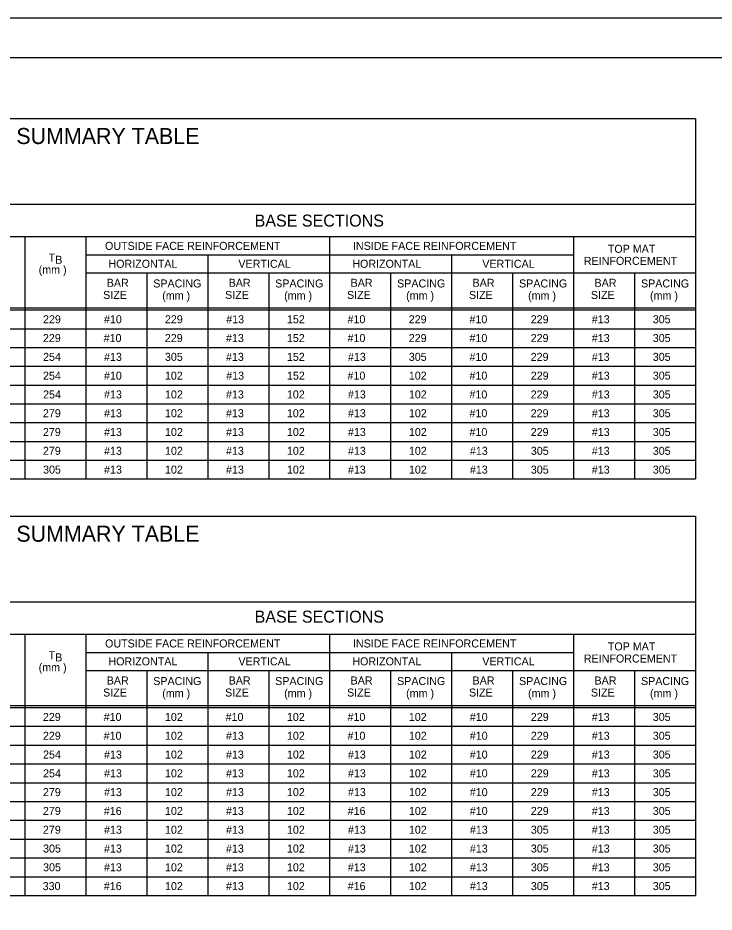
# Model space of a CAD drawing. Extents: x -6420 to 49575, y -4552 to 11624.
# Drawn here: x 38589 to 39446, y 4678 to 5777 of the extents above; entities that cross this region are included whole.
import ezdxf

# ---------------------------------------------------------------- set-up
doc = ezdxf.new("R2010")
doc.units = 0
doc.layers.add('1', color=7, linetype='Continuous')
doc.layers.add('4', color=7, linetype='Continuous')

msp = doc.modelspace()

# ---------------------------------------------------------------- linework, layer by layer
at = {"layer": '1'}
for p, q in [((39422.7, 5653.2), (37627.7, 5653.2)), ((39422.7, 5653.2), (39422.7, 5210.7)), ((39422.7, 5548.2), (37627.7, 5548.2)), ((39422.7, 5508.2), (37847.7, 5508.2)), ((38597.7, 5508.2), (38597.7, 5210.7)), ((38672.7, 5508.2), (38672.7, 5210.7)), ((38972.7, 5508.2), (38972.7, 5210.7)), ((39272.7, 5508.2), (39272.7, 5210.7)), ((38672.7, 5486.2), (38972.7, 5486.2)), ((38822.7, 5486.2), (38822.7, 5210.7)), ((38972.7, 5486.2), (39272.7, 5486.2)), ((39122.7, 5486.2), (39122.7, 5210.7)), ((38672.7, 5464.2), (38972.7, 5464.2)), ((38747.7, 5464.2), (38747.7, 5210.7)), ((38897.7, 5464.2), (38897.7, 5210.7)), ((38972.7, 5464.2), (39422.7, 5464.2)), ((39047.7, 5464.2), (39047.7, 5210.7)), ((39197.7, 5464.2), (39197.7, 5210.7)), ((39347.7, 5464.2), (39347.7, 5210.7)), ((37627.7, 5421), (39422.7, 5421)), ((37627.7, 5418.5), (39422.7, 5418.5)), ((37627.7, 5395.4), (39422.7, 5395.4)), ((37627.7, 5372.3), (39422.7, 5372.3)), ((37627.7, 5349.3), (39422.7, 5349.3)), ((37627.7, 5326.2), (39422.7, 5326.2)), ((37627.7, 5303.1), (39422.7, 5303.1)), ((37627.7, 5280), (39422.7, 5280)), ((37627.7, 5256.9), (39422.7, 5256.9)), ((37627.7, 5233.8), (39422.7, 5233.8)), ((37627.7, 5210.7), (39422.7, 5210.7)), ((39422.7, 5164.5), (37627.7, 5164.5)), ((39422.7, 5164.5), (39422.7, 4698.8)), ((39422.7, 5059.5), (37627.7, 5059.5)), ((39422.7, 5019.5), (37847.7, 5019.5)), ((38597.7, 5019.5), (38597.7, 4698.8)), ((38672.7, 5019.5), (38672.7, 4698.8)), ((38972.7, 5019.5), (38972.7, 4698.8)), ((39272.7, 5019.5), (39272.7, 4698.8)), ((38672.7, 4997.5), (38972.7, 4997.5)), ((38822.7, 4997.5), (38822.7, 4698.8)), ((38972.7, 4997.5), (39272.7, 4997.5)), ((39122.7, 4997.5), (39122.7, 4698.8)), ((38672.7, 4975.5), (38972.7, 4975.5)), ((38747.7, 4975.5), (38747.7, 4698.8)), ((38897.7, 4975.5), (38897.7, 4698.8)), ((38972.7, 4975.5), (39422.7, 4975.5)), ((39047.7, 4975.5), (39047.7, 4698.8)), ((39197.7, 4975.5), (39197.7, 4698.8)), ((39347.7, 4975.5), (39347.7, 4698.8)), ((37627.7, 4932.2), (39422.7, 4932.2)), ((37627.7, 4929.8), (39422.7, 4929.8)), ((37627.7, 4906.7), (39422.7, 4906.7)), ((37627.7, 4883.6), (39422.7, 4883.6)), ((37627.7, 4860.5), (39422.7, 4860.5)), ((37627.7, 4837.4), (39422.7, 4837.4)), ((37627.7, 4814.3), (39422.7, 4814.3)), ((37627.7, 4791.2), (39422.7, 4791.2)), ((37627.7, 4768.1), (39422.7, 4768.1)), ((37627.7, 4745), (39422.7, 4745)), ((37627.7, 4721.9), (39422.7, 4721.9)), ((37627.7, 4698.8), (39422.7, 4698.8))]:
    msp.add_line(p, q, dxfattribs=at)
msp.add_lwpolyline([(40131.5, 3877.8), (40131.5, 5728.2), (37552.7, 5728.2), (37552.7, 3877.8), (40131.5, 3877.8), (40131.5, 3964.3), (39475.3, 3964.3), (39475.3, 4176.5), (40131.5, 4176.5), (40131.5, 4271.5), (39475.3, 4271.5), (39475.3, 3877.8), (39733.8, 3877.8), (39733.8, 3964.3), (39733.8, 3877.8), (39986.5, 3877.8), (39986.5, 3964.3), (39986.5, 3923.9), (40131.5, 3923.9)], dxfattribs=at)
at = {"layer": '4'}
msp.add_lwpolyline([(37424.8, 5777.4), (40184, 5777.4), (40184, 3828.6), (37424.8, 3828.6)], close=True, dxfattribs=at)

# ---------------------------------------------------------------- texts
at = {"layer": '1'}
for s, height, p in [('CAST-IN-PLACE CONCRETE INLET BOX SUMMARY TABLE', 19.685, (38079.8, 5622.4)), ('BASE SECTIONS', 14.764, (38880.4, 5520.9)), ('OUTSIDE FACE REINFORCEMENT', 9.843, (38696.4, 5492.3)), ('INSIDE FACE REINFORCEMENT', 9.843, (39001.4, 5492.3)), ('TOP MAT', 9.84, (39314.9, 5488.7)), ('T ', 9.84, (38627, 5477.9)), ('B', 9.84, (38635.2, 5475.2)), ('HORIZONTAL', 9.84, (38700.6, 5470.3)), ('VERTICAL', 9.84, (38860.5, 5470.3)), ('HORIZONTAL', 9.84, (39000.6, 5470.3)), ('VERTICAL', 9.84, (39160.5, 5470.3)), ('REINFORCEMENT', 9.843, (39285.4, 5473.9)), ('(mm )', 9.84, (38614.8, 5463.1)), ('BAR', 9.84, (38698.5, 5446.9)), ('SPACING', 9.84, (38755.7, 5446.1)), ('BAR', 9.84, (38848.5, 5446.9)), ('SPACING', 9.84, (38905.7, 5446.1)), ('BAR', 9.84, (38998.5, 5446.9)), ('SPACING', 9.84, (39055.7, 5446.1)), ('BAR', 9.84, (39148.5, 5446.9)), ('SPACING', 9.84, (39205.7, 5446.1)), ('BAR', 9.84, (39298.5, 5446.9)), ('SPACING', 9.84, (39355.7, 5446.1)), ('SIZE', 9.84, (38694.1, 5432)), ('(mm )', 9.84, (38766.8, 5431.3)), ('SIZE', 9.84, (38844.1, 5432)), ('(mm )', 9.84, (38916.8, 5431.3)), ('SIZE', 9.84, (38994.1, 5432)), ('(mm )', 9.84, (39066.8, 5431.3)), ('SIZE', 9.84, (39144.1, 5432)), ('(mm )', 9.84, (39216.8, 5431.3)), ('SIZE', 9.84, (39294.1, 5432)), ('(mm )', 9.84, (39366.8, 5431.3)), ('229', 9.84, (38620.1, 5402.1)), ('#10', 9.84, (38695.1, 5402.1)), ('229', 9.84, (38770.1, 5402.1)), ('#13', 9.84, (38845.5, 5402.1)), ('152', 9.84, (38920.2, 5402.1)), ('#10', 9.84, (38994.7, 5402.1)), ('229', 9.84, (39070, 5402.1)), ('#10', 9.84, (39144.7, 5402.1)), ('229', 9.84, (39220.1, 5402.1)), ('#13', 9.84, (39295.2, 5402.1)), ('305', 9.84, (39370.2, 5402.1)), ('229', 9.84, (38620, 5379)), ('#10', 9.84, (38694.7, 5379)), ('229', 9.84, (38770, 5379)), ('#13', 9.84, (38845.2, 5379)), ('152', 9.84, (38920.1, 5379)), ('#10', 9.84, (38994.7, 5379)), ('229', 9.84, (39070, 5379)), ('#10', 9.84, (39144.7, 5379)), ('229', 9.84, (39220, 5379)), ('#13', 9.84, (39295.2, 5379)), ('305', 9.84, (39370.2, 5379)), ('254', 9.84, (38620.2, 5355.9)), ('#13', 9.84, (38695.2, 5355.9)), ('305', 9.84, (38770.1, 5355.9)), ('#13', 9.84, (38845.2, 5355.9)), ('152', 9.84, (38920.1, 5355.9)), ('#13', 9.84, (38995.2, 5355.9)), ('305', 9.84, (39070.1, 5355.9)), ('#10', 9.84, (39144.7, 5355.9)), ('229', 9.84, (39220, 5355.9)), ('#13', 9.84, (39295.2, 5355.9)), ('305', 9.84, (39370.2, 5355.9)), ('254', 9.84, (38620.1, 5332.8)), ('#10', 9.84, (38695.1, 5332.8)), ('102', 9.84, (38770.1, 5332.8)), ('#13', 9.84, (38845.5, 5332.8)), ('152', 9.84, (38920.2, 5332.8)), ('#10', 9.84, (38994.7, 5332.8)), ('102', 9.84, (39070.1, 5332.8)), ('#10', 9.84, (39144.7, 5332.8)), ('229', 9.84, (39220.1, 5332.8)), ('#13', 9.84, (39295.2, 5332.8)), ('305', 9.84, (39370.2, 5332.8)), ('254', 9.84, (38620.2, 5309.7)), ('#13', 9.84, (38695.2, 5309.7)), ('102', 9.84, (38770.2, 5309.7)), ('#13', 9.84, (38845.2, 5309.7)), ('102', 9.84, (38920.1, 5309.7)), ('#13', 9.84, (38995.2, 5309.7)), ('102', 9.84, (39070.2, 5309.7)), ('#10', 9.84, (39144.7, 5309.7)), ('229', 9.84, (39220, 5309.7)), ('#13', 9.84, (39295.2, 5309.7)), ('305', 9.84, (39370.2, 5309.7)), ('279', 9.84, (38620, 5286.6)), ('#13', 9.84, (38695.2, 5286.6)), ('102', 9.84, (38770.2, 5286.6)), ('#13', 9.84, (38845.2, 5286.6)), ('102', 9.84, (38920.1, 5286.6)), ('#13', 9.84, (38995.2, 5286.6)), ('102', 9.84, (39070.2, 5286.6)), ('#10', 9.84, (39144.7, 5286.6)), ('229', 9.84, (39220, 5286.6)), ('#13', 9.84, (39295.2, 5286.6)), ('305', 9.84, (39370.2, 5286.6)), ('279', 9.84, (38620, 5263.5)), ('#13', 9.84, (38695.2, 5263.5)), ('102', 9.84, (38770.2, 5263.5)), ('#13', 9.84, (38845.2, 5263.5)), ('102', 9.84, (38920.2, 5263.5)), ('#13', 9.84, (38995.2, 5263.5)), ('102', 9.84, (39070.2, 5263.5)), ('#10', 9.84, (39144.7, 5263.5)), ('229', 9.84, (39220, 5263.5)), ('#13', 9.84, (39295.2, 5263.5)), ('305', 9.84, (39370.2, 5263.5)), ('279', 9.84, (38620, 5240.4)), ('#13', 9.84, (38695.2, 5240.4)), ('102', 9.84, (38770.2, 5240.4)), ('#13', 9.84, (38845.2, 5240.4)), ('102', 9.84, (38920.2, 5240.4)), ('#13', 9.84, (38995.2, 5240.4)), ('102', 9.84, (39070.2, 5240.4)), ('#13', 9.84, (39145.2, 5240.4)), ('305', 9.84, (39220.2, 5240.4)), ('#13', 9.84, (39295.2, 5240.4)), ('305', 9.84, (39370.2, 5240.4)), ('305', 9.84, (38620.2, 5217.3)), ('#13', 9.84, (38695.2, 5217.3)), ('102', 9.84, (38770.2, 5217.3)), ('#13', 9.84, (38845.2, 5217.3)), ('102', 9.84, (38920.2, 5217.3)), ('#13', 9.84, (38995.2, 5217.3)), ('102', 9.84, (39070.2, 5217.3)), ('#13', 9.84, (39145.2, 5217.3)), ('305', 9.84, (39220.2, 5217.3)), ('#13', 9.84, (39295.2, 5217.3)), ('305', 9.84, (39370.2, 5217.3)), ('CAST-IN-PLACE CONCRETE INLET BOX SUMMARY TABLE', 19.685, (38079.8, 5133.6)), ('BASE SECTIONS', 14.764, (38880.4, 5034.1)), ('OUTSIDE FACE REINFORCEMENT', 9.843, (38696.4, 5003.6)), ('INSIDE FACE REINFORCEMENT', 9.843, (39001.4, 5003.6)), ('TOP MAT', 9.84, (39314.9, 5000)), ('T ', 9.84, (38627, 4989.2)), ('B', 9.84, (38635.2, 4986.5)), ('HORIZONTAL', 9.84, (38700.6, 4981.6)), ('VERTICAL', 9.84, (38860.5, 4981.6)), ('HORIZONTAL', 9.84, (39000.6, 4981.6)), ('VERTICAL', 9.84, (39160.5, 4981.6)), ('REINFORCEMENT', 9.843, (39285.4, 4985.1)), ('(mm )', 9.84, (38614.8, 4974.3)), ('BAR', 9.84, (38698.5, 4958.1)), ('BAR', 9.84, (38848.5, 4958.1)), ('BAR', 9.84, (38998.5, 4958.1)), ('BAR', 9.84, (39148.5, 4958.1)), ('BAR', 9.84, (39298.5, 4958.1)), ('SPACING', 9.84, (38755.7, 4957.4)), ('SPACING', 9.84, (38905.7, 4957.4)), ('SPACING', 9.84, (39055.7, 4957.4)), ('SPACING', 9.84, (39205.7, 4957.4)), ('SPACING', 9.84, (39355.7, 4957.4)), ('SIZE', 9.84, (38694.1, 4943.3)), ('(mm )', 9.84, (38766.8, 4942.5)), ('SIZE', 9.84, (38844.1, 4943.3)), ('(mm )', 9.84, (38916.8, 4942.5)), ('SIZE', 9.84, (38994.1, 4943.3)), ('(mm )', 9.84, (39066.8, 4942.5)), ('SIZE', 9.84, (39144.1, 4943.3)), ('(mm )', 9.84, (39216.8, 4942.5)), ('SIZE', 9.84, (39294.1, 4943.3)), ('(mm )', 9.84, (39366.8, 4942.5)), ('229', 9.84, (38620, 4913.3)), ('#10', 9.84, (38694.7, 4913.3)), ('102', 9.84, (38770.1, 4913.3)), ('#10', 9.84, (38844.7, 4913.3)), ('102', 9.84, (38920.1, 4913.3)), ('#10', 9.84, (38994.7, 4913.3)), ('102', 9.84, (39070.1, 4913.3)), ('#10', 9.84, (39145.1, 4913.3)), ('229', 9.84, (39220.2, 4913.3)), ('#13', 9.84, (39295.2, 4913.3)), ('305', 9.84, (39370.2, 4913.3)), ('229', 9.84, (38620, 4890.2)), ('#10', 9.84, (38694.7, 4890.2)), ('102', 9.84, (38770.2, 4890.2)), ('#13', 9.84, (38845.2, 4890.2)), ('102', 9.84, (38920.2, 4890.2)), ('#10', 9.84, (38994.7, 4890.2)), ('102', 9.84, (39070.2, 4890.2)), ('#10', 9.84, (39145.1, 4890.2)), ('229', 9.84, (39220.2, 4890.2)), ('#13', 9.84, (39295.2, 4890.2)), ('305', 9.84, (39370.2, 4890.2)), ('254', 9.84, (38620.2, 4867.1)), ('#13', 9.84, (38695.2, 4867.1)), ('102', 9.84, (38770.2, 4867.1)), ('#13', 9.84, (38845.2, 4867.1)), ('102', 9.84, (38920.2, 4867.1)), ('#13', 9.84, (38995.2, 4867.1)), ('102', 9.84, (39070.2, 4867.1)), ('#10', 9.84, (39145.1, 4867.1)), ('229', 9.84, (39220.2, 4867.1)), ('#13', 9.84, (39295.2, 4867.1)), ('305', 9.84, (39370.2, 4867.1)), ('254', 9.84, (38620.2, 4844)), ('#13', 9.84, (38695.2, 4844)), ('102', 9.84, (38770.2, 4844)), ('#13', 9.84, (38845.2, 4844)), ('102', 9.84, (38920.2, 4844)), ('#13', 9.84, (38995.2, 4844)), ('102', 9.84, (39070.2, 4844)), ('#10', 9.84, (39145.1, 4844)), ('229', 9.84, (39220.2, 4844)), ('#13', 9.84, (39295.2, 4844)), ('305', 9.84, (39370.2, 4844)), ('279', 9.84, (38620, 4820.9)), ('#13', 9.84, (38695.2, 4820.9)), ('102', 9.84, (38770.2, 4820.9)), ('#13', 9.84, (38845.2, 4820.9)), ('102', 9.84, (38920.2, 4820.9)), ('#13', 9.84, (38995.2, 4820.9)), ('102', 9.84, (39070.2, 4820.9)), ('#10', 9.84, (39145.1, 4820.9)), ('229', 9.84, (39220.2, 4820.9)), ('#13', 9.84, (39295.2, 4820.9)), ('305', 9.84, (39370.2, 4820.9)), ('279', 9.84, (38620, 4797.8)), ('#16', 9.84, (38694.9, 4797.8)), ('102', 9.84, (38770.2, 4797.8)), ('#13', 9.84, (38845.2, 4797.8)), ('102', 9.84, (38920.2, 4797.8)), ('#16', 9.84, (38994.9, 4797.8)), ('102', 9.84, (39070.2, 4797.8)), ('#10', 9.84, (39145.1, 4797.8)), ('229', 9.84, (39220.2, 4797.8)), ('#13', 9.84, (39295.2, 4797.8)), ('305', 9.84, (39370.2, 4797.8)), ('279', 9.84, (38620, 4774.7)), ('#13', 9.84, (38695.2, 4774.7)), ('102', 9.84, (38770.2, 4774.7)), ('#13', 9.84, (38845.2, 4774.7)), ('102', 9.84, (38920.2, 4774.7)), ('#13', 9.84, (38995.2, 4774.7)), ('102', 9.84, (39070.2, 4774.7)), ('#13', 9.84, (39145.2, 4774.7)), ('305', 9.84, (39220.2, 4774.7)), ('#13', 9.84, (39295.2, 4774.7)), ('305', 9.84, (39370.2, 4774.7)), ('305', 9.84, (38620.2, 4751.6)), ('#13', 9.84, (38695.2, 4751.6)), ('102', 9.84, (38770.2, 4751.6)), ('#13', 9.84, (38845.2, 4751.6)), ('102', 9.84, (38920.2, 4751.6)), ('#13', 9.84, (38995.2, 4751.6)), ('102', 9.84, (39070.2, 4751.6)), ('#13', 9.84, (39145.2, 4751.6)), ('305', 9.84, (39220.2, 4751.6)), ('#13', 9.84, (39295.2, 4751.6)), ('305', 9.84, (39370.2, 4751.6)), ('305', 9.84, (38620.2, 4728.5)), ('#13', 9.84, (38695.1, 4728.5)), ('102', 9.84, (38770.2, 4728.5)), ('#13', 9.84, (38845.2, 4728.5)), ('102', 9.84, (38920.2, 4728.5)), ('#13', 9.84, (38995.1, 4728.5)), ('102', 9.84, (39070.2, 4728.5)), ('#13', 9.84, (39145.2, 4728.5)), ('305', 9.84, (39220.2, 4728.5)), ('#13', 9.84, (39295.2, 4728.5)), ('305', 9.84, (39370.2, 4728.5)), ('330', 9.84, (38619.7, 4705.4)), ('#16', 9.84, (38694.9, 4705.4)), ('102', 9.84, (38770.2, 4705.4)), ('#13', 9.84, (38845.2, 4705.4)), ('102', 9.84, (38920.2, 4705.4)), ('#16', 9.84, (38994.9, 4705.4)), ('102', 9.84, (39070.2, 4705.4)), ('#13', 9.84, (39145.2, 4705.4)), ('305', 9.84, (39220.2, 4705.4)), ('#13', 9.84, (39295.2, 4705.4)), ('305', 9.84, (39370.2, 4705.4))]:
    msp.add_text(s, height=height, dxfattribs=at).set_placement(p)

doc.saveas('drawing.dxf')
